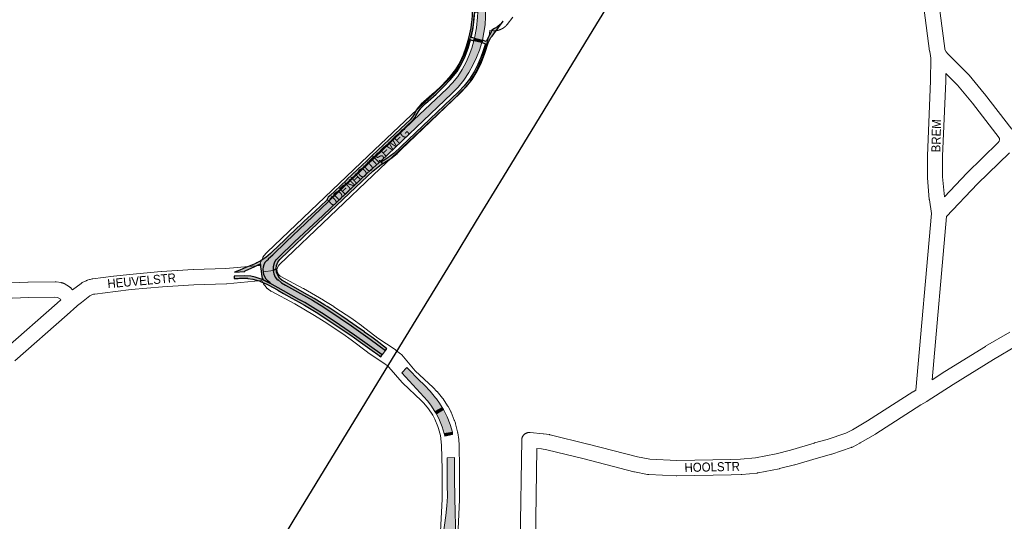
# Paper-space layout 'Layout1' of a CAD drawing. Header units: metres. Extents: x 123097 to 144122, y 392739 to 407589.
# Tile 482 of 510: x 137588 to 138429, y 400750 to 401178. Entities that reach past the tile are written whole.
import ezdxf
from ezdxf.enums import TextEntityAlignment as Align

# ---------------------------------------------------------------- set-up
doc = ezdxf.new("R2010")
doc.units = ezdxf.units.M
doc.header["$MEASUREMENT"] = 0
for name, color, linetype, lineweight in [('gs-anno-wegen algemeen tekst', 7, 'Continuous', 0), ('gs-knt-aanvullende hoofdweg', 7, 'Continuous', 0), ('gs-knt-spoorlijn', 7, 'Continuous', 30), ('gs-knt-wegen algemeen', 7, 'Continuous', 0), ('ir-ARC-asfalt-hoofdwegen-te inspecteren', 5, 'Continuous', 0), ('ir-ARC-fietspaden naastliggend- te inspecteren', 1, 'Continuous', 0)]:
    doc.layers.add(name, color=color, linetype=linetype, lineweight=lineweight)
doc.styles.add('Style-Arial', font='arial.ttf')

psp = doc.layouts.get("Layout1")

# ---------------------------------------------------------------- hatches: boundary and pattern name
at = {"layer": 'ir-ARC-asfalt-hoofdwegen-te inspecteren', "linetype": 'Continuous', "lineweight": 13, "extrusion": (0, 0, -1)}
psp.add_hatch(color=5, dxfattribs=at).paths.add_polyline_path([(-137978.941, 401180.552), (-137977.976, 401171.487), (-137976.32, 401162.522), (-137982.998, 401160.743), (-137984.409, 401167.296), (-137985.328, 401173.937), (-137985.75, 401180.627), (-137985.743, 401185.528), (-137985.739, 401185.656), (-137979.16, 401185.047)], flags=0)
at = {"layer": 'ir-ARC-asfalt-hoofdwegen-te inspecteren', "linetype": 'Continuous', "lineweight": 13}
for points in [[(137952.714, 401119.295), (137924.605, 401092.761), (137905.265, 401074.3), (137890.768, 401060.478), (137894.897, 401056.355), (137896.198, 401057.518), (137956.87, 401115.2), (137962.237, 401120.76), (137967.106, 401126.761), (137971.44, 401133.159), (137975.207, 401139.907), (137978.054, 401146.006), (137980.475, 401152.286), (137982.459, 401158.717), (137975.83, 401160.352), (137973.954, 401154.101), (137971.712, 401147.971), (137969.112, 401141.985), (137965.824, 401135.763), (137961.972, 401129.874), (137957.59, 401124.369)], [(137800.463, 400973.956), (137798.791, 400972.724), (137797.468, 400971.123), (137796.574, 400969.249), (137796.16, 400967.214), (137795.926, 400965.091), (137796.005, 400962.956), (137804.267, 400964.248), (137804.332, 400967.313), (137805.067, 400970.29), (137806.434, 400973.034), (137806.728, 400972.836), (137808.933, 400975.303), (137822.593, 400988.526), (137846.652, 401011.205), (137873.544, 401036.676), (137884.415, 401046.99), (137894.897, 401056.355), (137890.768, 401060.478), (137884.483, 401054.486), (137869.263, 401039.993), (137853.19, 401024.83), (137851.5, 401022.973), (137832.144, 401004.547), (137815.456, 400988.724), (137803.944, 400977.619), (137800.213, 400974.337)], [(137801.789, 400953.558), (137801.492, 400953.201), (137813.286, 400946.782), (137826.387, 400939.509), (137831.284, 400936.752), (137840.548, 400931.222), (137847.162, 400927.038), (137861.118, 400917.685), (137873.857, 400908.893), (137897.572, 400892.18), (137900.306, 400895.967), (137887.257, 400905.567), (137871.289, 400916.885), (137861.549, 400923.536), (137847.591, 400932.738), (137837.912, 400938.677), (137830.319, 400943.028), (137814.766, 400951.535), (137811.394, 400953.723), (137808.326, 400956.321), (137807.954, 400955.983), (137806.123, 400958.442), (137804.874, 400961.242), (137804.267, 400964.248), (137796.005, 400962.956), (137796.396, 400960.856), (137797.09, 400958.836), (137798.364, 400956.83), (137799.944, 400955.055)], [(137918.378, 400881.425), (137914.343, 400876.675), (137933.057, 400856.222), (137936.07, 400852.759), (137938.885, 400849.133), (137942.56, 400843.666), (137948.579, 400847.054), (137946.311, 400850.884), (137943.751, 400854.526), (137942.959, 400855.541), (137938.495, 400861.049), (137933.641, 400866.217), (137931.977, 400867.823), (137930.273, 400869.39)], [(137957.381, 400826.111), (137955.462, 400832.769), (137952.897, 400839.206), (137949.712, 400845.36), (137943.782, 400841.626), (137946.52, 400836.292), (137948.733, 400830.72), (137950.4, 400824.961)]]:
    psp.add_hatch(color=5, dxfattribs=at).paths.add_polyline_path(points, flags=0)
at = {"layer": 'ir-ARC-asfalt-hoofdwegen-te inspecteren', "linetype": 'Continuous', "lineweight": 13, "extrusion": (0, 0, -1)}
psp.add_hatch(color=5, dxfattribs=at).paths.add_polyline_path([(-137959.217, 400804.467, 0.0115408), (-137959.279, 400795.805), (-137959.289, 400790.801), (-137959.276, 400785.801), (-137959.729, 400756.671), (-137960.004, 400747.578), (-137960.472, 400737.676), (-137956.105, 400737.936), (-137956.029, 400740.63, -0.8284212), (-137954.021, 400740.832), (-137953.583, 400738.136), (-137949.422, 400738.452), (-137950.707, 400746.726), (-137951.787, 400755.046), (-137952.579, 400763.29), (-137953.142, 400771.102), (-137953.026, 400781.001), (-137952.91, 400797.064, -0.0131655), (-137952.837, 400804.276)])
at = {"layer": 'ir-ARC-fietspaden naastliggend- te inspecteren', "linetype": 'Continuous', "lineweight": 30, "extrusion": (0, 0, -1)}
for points in [[(-137973.838, 401176.394), (-137973.086, 401171.31), (-137972.101, 401166.265), (-137970.976, 401161.538), (-137972.968, 401161.056), (-137975.83, 401160.352), (-137976.32, 401162.522), (-137973.452, 401163.057), (-137974.877, 401169.615), (-137975.872, 401176.252), (-137976.52, 401185.022), (-137979.16, 401185.047), (-137979.16, 401187.151), (-137976.45, 401187.048), (-137974.409, 401186.925), (-137974.427, 401186.073), (-137974.362, 401182.137), (-137974.05, 401178.212)], [(-137960.213, 401135.905), (-137954.61, 401128.945), (-137948.568, 401122.362), (-137942.113, 401116.184), (-137933.133, 401108.129), (-137934.439, 401106.682), (-137943.58, 401114.81), (-137949.952, 401120.872), (-137955.919, 401127.334), (-137961.456, 401134.168), (-137965.2, 401140.489), (-137968.382, 401147.111), (-137970.978, 401153.984), (-137972.968, 401161.056), (-137970.976, 401161.538), (-137970.86, 401161.052), (-137968.997, 401154.453), (-137966.59, 401148.033), (-137963.655, 401141.835)], [(-137890.4, 401060.845), (-137904.894, 401074.664), (-137924.286, 401093.083), (-137925.412, 401094.64), (-137926.289, 401096.349), (-137928.423, 401099.912), (-137930.449, 401102.776), (-137932.885, 401105.3), (-137934.439, 401106.682), (-137933.133, 401108.129), (-137930.84, 401106.072), (-137928.515, 401103.665), (-137926.542, 401100.961), (-137924.96, 401098.012), (-137923.31, 401095.278), (-137921.211, 401092.871), (-137917.33, 401089.207), (-137913.336, 401085.435), (-137903.47, 401076.119), (-137888.959, 401062.284)], [(-137796.16, 400967.214), (-137796.574, 400969.249), (-137797.468, 400971.123), (-137798.791, 400972.724), (-137800.463, 400973.956), (-137800.213, 400974.337), (-137803.944, 400977.619), (-137815.456, 400988.724), (-137832.144, 401004.547), (-137851.5, 401022.973), (-137853.19, 401024.83), (-137852.861, 401025.184), (-137868.908, 401040.386), (-137884.138, 401054.874), (-137890.4, 401060.845), (-137888.959, 401062.284), (-137884, 401057.556), (-137880.292, 401054.024), (-137876.387, 401050.304), (-137867.379, 401041.724), (-137867.299, 401041.649), (-137861.464, 401036.135), (-137853.047, 401028.18), (-137851.435, 401026.719), (-137849.781, 401024.026), (-137840.181, 401014.902), (-137830.628, 401005.894), (-137828.934, 401004.254), (-137817.826, 400993.74), (-137814.231, 400990.338), (-137803.253, 400979.71), (-137802.029, 400978.589), (-137798.196, 400975.335), (-137793.989, 400972.582), (-137792.231, 400971.607), (-137790.257, 400970.576), (-137789.56, 400970.212), (-137785.368, 400968.277), (-137781.058, 400966.619), (-137775.864, 400964.53), (-137771.418, 400962.672), (-137780.034, 400963.334), (-137780.086, 400963.705), (-137780.373, 400963.945), (-137788.634, 400967.496), (-137792.712, 400969.431), (-137793.1, 400969.499), (-137793.418, 400969.268), (-137793.656, 400966.885), (-137793.777, 400965.883), (-137793.696, 400965.518), (-137794.571, 400958.972), (-137794.577, 400958.927), (-137794.999, 400957.457), (-137795.687, 400956.092), (-137801.492, 400953.201), (-137801.789, 400953.558), (-137799.944, 400955.055), (-137798.364, 400956.83), (-137797.09, 400958.836), (-137796.396, 400960.856), (-137796.005, 400962.956), (-137795.926, 400965.091)], [(-137798.79, 400952.532), (-137800.549, 400951.62), (-137807.907, 400947.538), (-137808.228, 400947.353), (-137813.2, 400944.482), (-137820.224, 400940.602), (-137826.539, 400937.093), (-137831.186, 400934.508), (-137835.328, 400932.102), (-137841.181, 400928.451), (-137845.024, 400926.053), (-137871.835, 400907.936), (-137872.632, 400907.397), (-137876.992, 400904.293), (-137888.808, 400895.881), (-137893.706, 400892.394), (-137896.371, 400890.497), (-137897.256, 400891.742), (-137897.572, 400892.18), (-137873.857, 400908.893), (-137861.118, 400917.685), (-137847.162, 400927.038), (-137840.548, 400931.222), (-137831.284, 400936.752), (-137826.387, 400939.509), (-137813.286, 400946.782), (-137801.492, 400953.201), (-137795.687, 400956.092), (-137792.359, 400957.313), (-137788.963, 400958.33), (-137785.194, 400959.225), (-137780.065, 400959.483), (-137771.073, 400959.247), (-137771.073, 400957.241), (-137774.413, 400957.43), (-137775.493, 400957.491), (-137777.154, 400957.585), (-137781.496, 400957.553), (-137782.311, 400957.477), (-137782.627, 400957.447), (-137787.041, 400956.736), (-137791.355, 400955.565), (-137793.238, 400954.892), (-137793.582, 400954.762)]]:
    psp.add_hatch(color=1, dxfattribs=at).paths.add_polyline_path(points, flags=0)
at = {"layer": 'ir-ARC-fietspaden naastliggend- te inspecteren', "linetype": 'Continuous', "lineweight": 30}
for points in [[(137913.798, 401067.5), (137963.992, 401115.434), (137969.394, 401121.131), (137974.193, 401127.345), (137978.554, 401134.472), (137982.227, 401141.978), (137985.178, 401149.795), (137988.01, 401158.462), (137989.28, 401161.431), (137990.39, 401163.052), (137991.291, 401164.262), (137992.698, 401166.151), (138000.866, 401177.119), (137998.168, 401174.085), (137995.97, 401172.287), (137993.502, 401170.882), (137990.97, 401169.399), (137990.11, 401167.022), (137987.84, 401163.091), (137986.15, 401159.612), (137982.998, 401160.743), (137982.459, 401158.717), (137985.56, 401157.81), (137983.817, 401151.802), (137981.701, 401145.916), (137979.221, 401140.173), (137975.89, 401133.741), (137971.968, 401127.652), (137967.489, 401121.959), (137962.494, 401116.714), (137913.607, 401070.061), (137907.57, 401064.41), (137904.56, 401062), (137901.536, 401059.88), (137898.312, 401057.925), (137896.721, 401057.071), (137897.787, 401055.295), (137898.934, 401055.984), (137904.797, 401059.7), (137910.209, 401064.047)], [(137804.267, 400964.248), (137806.891, 400965.568), (137807.217, 400968.445), (137808.268, 400971.143), (137809.974, 400973.483), (137810.529, 400973.998), (137823.491, 400986.461), (137836.556, 400998.833), (137847.665, 401009.325), (137880.384, 401040.317), (137881.044, 401040.942), (137883.705, 401043.463), (137885.806, 401045.453), (137888.639, 401048.057), (137889.529, 401048.889), (137892.616, 401051.507), (137896.577, 401054.569), (137897.787, 401055.295), (137896.721, 401057.071), (137896.198, 401057.518), (137894.897, 401056.355), (137884.415, 401046.99), (137873.544, 401036.676), (137846.652, 401011.205), (137822.593, 400988.526), (137808.933, 400975.303), (137806.728, 400972.836), (137806.434, 400973.034), (137805.067, 400970.29), (137804.332, 400967.313)], [(137901.216, 400897.594), (137891.986, 400904.601), (137888.655, 400907.13), (137886.079, 400909.054), (137882.419, 400911.601), (137882.212, 400911.745), (137875.137, 400916.67), (137872.349, 400918.61), (137868.628, 400921.158), (137867.533, 400921.908), (137862.919, 400925.067), (137854.389, 400930.75), (137853.51, 400931.335), (137850.533, 400933.319), (137848.518, 400934.593), (137839.401, 400940.239), (137831.231, 400944.9), (137819.587, 400951.234), (137812.219, 400955.587), (137812.002, 400955.739), (137809.862, 400957.655), (137808.24, 400960.026), (137807.231, 400962.716), (137806.891, 400965.568), (137804.267, 400964.248), (137804.874, 400961.242), (137806.123, 400958.442), (137807.954, 400955.983), (137808.326, 400956.321), (137811.394, 400953.723), (137814.766, 400951.535), (137830.319, 400943.028), (137837.912, 400938.677), (137847.591, 400932.738), (137861.549, 400923.536), (137871.289, 400916.885), (137887.257, 400905.567), (137900.306, 400895.967), (137900.736, 400896.557), (137901.396, 400897.457)]]:
    psp.add_hatch(color=1, dxfattribs=at).paths.add_polyline_path(points, flags=0)

# ---------------------------------------------------------------- linework, layer by layer
at = {"layer": 'gs-knt-aanvullende hoofdweg', "color": 7, "linetype": 'Continuous', "flags": 128}
for points in [[(137792.986, 400968.401), (137793.406, 400970.397), (137793.489, 400970.75), (137793.589, 400971.098), (137793.706, 400971.441), (137793.839, 400971.779), (137793.988, 400972.109), (137795.42, 400975.084), (137795.586, 400975.407), (137795.766, 400975.722), (137795.962, 400976.028), (137796.172, 400976.324), (137796.397, 400976.61), (137798.5, 400979.156), (137798.694, 400979.382), (137798.761, 400979.453), (137798.794, 400979.492), (137798.831, 400979.529), (137798.897, 400979.6), (137799.109, 400979.809), (137885.416, 401062.067), (137885.442, 401062.092), (137948.437, 401121.557), (137955.627, 401128.746), (137960.127, 401134.028), (137962.101, 401137.256), (137964.096, 401140.869), (137967.74, 401148.641), (137969.212, 401152.409), (137972.517, 401162.841), (137973.542, 401166.077), (137974.311, 401169.243), (137975.314, 401175.231), (137975.458, 401176.764), (137975.758, 401181.958)], [(137989.512, 401169.076), (137989.08, 401166.493), (137989.03, 401166.226), (137988.971, 401165.961), (137988.077, 401162.281), (137988.012, 401162.032), (137987.938, 401161.786), (137986.836, 401158.305), (137983.456, 401147.638), (137983.378, 401147.404), (137983.292, 401147.174), (137981.64, 401142.944), (137981.546, 401142.715), (137981.445, 401142.489), (137977.59, 401134.267), (137977.481, 401134.045), (137977.364, 401133.826), (137975.169, 401129.851), (137975.003, 401129.564), (137972.635, 401125.69), (137972.476, 401125.442), (137972.421, 401125.361), (137972.308, 401125.2), (137972.19, 401125.042), (137972.13, 401124.964), (137971.944, 401124.737), (137966.865, 401118.776), (137966.667, 401118.552), (137966.459, 401118.336), (137958.981, 401110.859), (137958.826, 401110.709), (137895.765, 401051.182), (137809.795, 400969.245), (137808.558, 400967.748), (137807.917, 400966.416), (137807.608, 400964.944), (137807.645, 400963.603), (137808.036, 400962.151), (137808.749, 400960.859), (137809.908, 400959.605), (137810.219, 400959.372), (137830.04, 400948.844), (137830.298, 400948.701), (137847.426, 400938.722), (137847.62, 400938.605), (137856.03, 400933.358), (137856.218, 400933.236), (137872.396, 400922.46), (137872.602, 400922.318), (137879.801, 400917.166), (137880.006, 400917.015), (137893.844, 400906.386), (137908.481, 400896.635), (137908.717, 400896.471), (137908.948, 400896.298), (137910.918, 400894.754)], [(137901.671, 400882.919), (137899.913, 400884.295), (137885.306, 400894.026), (137885.098, 400894.17), (137884.895, 400894.32), (137870.957, 400905.025), (137863.964, 400910.029), (137847.985, 400920.674), (137839.766, 400925.801), (137822.864, 400935.649), (137802.659, 400946.381), (137802.405, 400946.522), (137802.322, 400946.571), (137802.157, 400946.673), (137801.995, 400946.779), (137801.915, 400946.833), (137801.679, 400947.003), (137800.355, 400947.995), (137800.087, 400948.205), (137799.829, 400948.428), (137799.581, 400948.662), (137799.344, 400948.907), (137797.102, 400951.332), (137796.862, 400951.604), (137796.635, 400951.888), (137796.423, 400952.182), (137796.225, 400952.486), (137796.042, 400952.799), (137794.567, 400955.471)], [(137910.918, 400894.754), (137910.921, 400894.752), (137910.924, 400894.75)], [(137910.918, 400894.754), (137910.921, 400894.752), (137910.924, 400894.75)], [(137910.924, 400894.75), (137910.928, 400894.746), (137910.936, 400894.74), (137913.046, 400893.096), (137913.281, 400892.905), (137913.338, 400892.856), (137913.393, 400892.807), (137913.507, 400892.706), (137913.573, 400892.643), (137913.617, 400892.603), (137913.66, 400892.559), (137913.726, 400892.497), (137913.884, 400892.335), (137913.906, 400892.31), (137913.935, 400892.279), (137914.136, 400892.055), (137925.758, 400878.472), (137941.008, 400864.1), (137941.173, 400863.94), (137943.921, 400861.185), (137944.148, 400860.948), (137944.364, 400860.701), (137948.918, 400855.26), (137949.095, 400855.041), (137949.18, 400854.928), (137949.208, 400854.889), (137949.264, 400854.814), (137949.423, 400854.582), (137953.337, 400848.664), (137953.525, 400848.363), (137953.7, 400848.054), (137955.963, 400843.807), (137956.076, 400843.586), (137956.112, 400843.509), (137956.129, 400843.473), (137956.146, 400843.437), (137956.182, 400843.361), (137956.28, 400843.133), (137959.049, 400836.404), (137959.134, 400836.189), (137959.212, 400835.972), (137959.931, 400833.864), (137960.027, 400833.561), (137960.11, 400833.254), (137961.826, 400826.365), (137961.885, 400826.113), (137961.91, 400825.986), (137961.918, 400825.944), (137961.934, 400825.859), (137961.975, 400825.603), (137962.81, 400819.709), (137962.844, 400819.429), (137962.868, 400819.147), (137963.1, 400815.604), (137963.114, 400815.3), (137963.622, 400794.886), (137963.624, 400794.681), (137963.562, 400768.577), (137963.554, 400768.252), (137961.28, 400718.585)], [(137901.689, 400882.904), (137901.682, 400882.91), (137901.674, 400882.916), (137901.671, 400882.919)], [(137901.689, 400882.904), (137901.682, 400882.91), (137901.674, 400882.916), (137901.671, 400882.919)], [(137946.531, 400724.849), (137948.542, 400768.776), (137948.604, 400794.614), (137948.102, 400814.774), (137947.899, 400817.883), (137947.158, 400823.112), (137945.613, 400829.315), (137945.071, 400830.902), (137942.532, 400837.072), (137940.611, 400840.677), (137937.128, 400845.945), (137933.057, 400850.809), (137930.622, 400853.249), (137915.163, 400867.818), (137914.971, 400868.005), (137914.909, 400868.071), (137914.878, 400868.102), (137914.849, 400868.133), (137914.786, 400868.2), (137914.608, 400868.4), (137903.216, 400881.714), (137901.689, 400882.904)]]:
    psp.add_lwpolyline(points, dxfattribs=at)
at = {"layer": 'gs-knt-spoorlijn', "color": 7, "linetype": 'Continuous', "flags": 128}
psp.add_lwpolyline([(137774.533, 400671.148), (137821.374, 400749.994), (137883.438, 400851.674), (137912.535, 400899.113), (137956.669, 400971.304), (137978.112, 401006.558), (138001.083, 401044.015), (138080.916, 401174.727), (138154.612, 401295.1), (138181.132, 401338.462), (138209.188, 401384.544), (138261.486, 401470.035), (138286.625, 401511.087), (138310.143, 401549.489), (138328.275, 401579.322), (138366.898, 401642.445), (138396.47, 401690.502), (138417.243, 401723.17), (138441.088, 401758.515)], dxfattribs=at)
at = {"layer": 'gs-knt-wegen algemeen', "color": 7, "linetype": 'Continuous', "flags": 128}
for points in [[(138354.376, 401332.89), (138377.928, 401153.612), (138378.088, 401152.952), (138379.154, 401150.912), (138380.609, 401149.057), (138398.338, 401131.394), (138398.552, 401131.17), (138398.756, 401130.936), (138411.721, 401115.289), (138411.872, 401115.099), (138435.135, 401084.797)], [(138353.219, 400862.01), (138366.659, 401012.812), (138364.834, 401024.383), (138364.803, 401024.609), (138364.779, 401024.835), (138363.175, 401043.347), (138363.157, 401043.623), (138363.151, 401043.899), (138363.125, 401061.805), (138363.131, 401062.087), (138365.824, 401126.161), (138366.213, 401145.422), (138365.568, 401149.339), (138365.194, 401150.876), (138365.142, 401151.104), (138365.099, 401151.335), (138365.064, 401151.567), (138341.767, 401328.912)], [(138009.104, 401180.337), (138004.228, 401174.243), (138004.164, 401174.164), (138004.1, 401174.085), (138004.035, 401174.007), (138003.971, 401173.93), (138003.905, 401173.852), (138003.838, 401173.776), (138003.771, 401173.699), (138003.704, 401173.624), (138003.636, 401173.549), (138003.568, 401173.474), (138003.499, 401173.399), (138003.43, 401173.326), (138003.359, 401173.252), (138003.289, 401173.179), (138003.218, 401173.107), (138003.147, 401173.035), (138003.075, 401172.964), (138003.002, 401172.893), (138002.929, 401172.822), (138002.856, 401172.753), (138002.782, 401172.683), (138002.707, 401172.614), (138002.632, 401172.546), (138002.557, 401172.479), (138002.481, 401172.411), (138002.404, 401172.345), (138002.327, 401172.278), (138002.251, 401172.213), (138002.173, 401172.148), (138002.094, 401172.083), (138002.016, 401172.019), (138001.937, 401171.956), (138001.857, 401171.893), (138001.777, 401171.83), (138001.697, 401171.769), (138001.617, 401171.708), (138001.535, 401171.647), (138001.453, 401171.587), (138001.371, 401171.527), (138001.289, 401171.469), (138001.206, 401171.41), (138001.122, 401171.352), (138001.039, 401171.295), (138000.955, 401171.239), (138000.87, 401171.183), (138000.785, 401171.127), (138000.7, 401171.072), (138000.615, 401171.019), (138000.528, 401170.965), (138000.442, 401170.912), (138000.355, 401170.859), (138000.268, 401170.808), (138000.181, 401170.756), (138000.093, 401170.706), (138000.004, 401170.656), (137999.916, 401170.607), (137999.827, 401170.558), (137999.738, 401170.51), (137999.648, 401170.462), (137999.559, 401170.416), (137999.468, 401170.369), (137999.377, 401170.323), (137999.286, 401170.278), (137999.196, 401170.234), (137999.104, 401170.191), (137999.012, 401170.148), (137998.92, 401170.105), (137998.828, 401170.064), (137998.735, 401170.022), (137998.642, 401169.982), (137998.549, 401169.942), (137998.456, 401169.903), (137998.362, 401169.865), (137998.268, 401169.827), (137998.173, 401169.789), (137998.079, 401169.753), (137997.984, 401169.717), (137997.889, 401169.682), (137997.793, 401169.647), (137997.698, 401169.614), (137997.602, 401169.58), (137997.506, 401169.548), (137997.41, 401169.516), (137997.314, 401169.485), (137997.217, 401169.454), (137997.12, 401169.424), (137997.023, 401169.395), (137996.926, 401169.367), (137996.828, 401169.339), (137996.73, 401169.312), (137996.632, 401169.286), (137996.535, 401169.26), (137996.436, 401169.235), (137996.338, 401169.21), (137996.239, 401169.187), (137996.141, 401169.164), (137996.042, 401169.142), (137995.942, 401169.12), (137995.843, 401169.099), (137995.745, 401169.079), (137995.645, 401169.059), (137995.545, 401169.04), (137995.445, 401169.022), (137995.346, 401169.005), (137995.246, 401168.988), (137995.145, 401168.972), (137995.045, 401168.957), (137994.945, 401168.942), (137994.845, 401168.928), (137994.744, 401168.915), (137994.643, 401168.903), (137994.543, 401168.891), (137994.442, 401168.88), (137994.341, 401168.869), (137994.24, 401168.86), (137994.14, 401168.851), (137994.038, 401168.842), (137993.937, 401168.835), (137993.836, 401168.828), (137993.735, 401168.822), (137993.634, 401168.816), (137993.532, 401168.812), (137993.431, 401168.808), (137993.33, 401168.804), (137993.229, 401168.802), (137993.127, 401168.8), (137993.025, 401168.798), (137992.925, 401168.798), (137992.651, 401168.803), (137992.605, 401168.805), (137992.337, 401168.824), (137989.512, 401169.076)], [(138376.171, 401044.192), (138377.648, 401027.148), (138396.702, 401047.198), (138396.871, 401047.369), (138423.659, 401073.545), (138424.385, 401074.559), (138424.744, 401075.594), (138424.611, 401076.923), (138424.546, 401077.12), (138424.421, 401077.371), (138401.618, 401107.075), (138388.928, 401122.389), (138378.971, 401132.31), (138378.84, 401125.826), (138378.835, 401125.685), (138376.145, 401061.682), (138376.17, 401044.199), (138376.171, 401044.196), (138376.171, 401044.192)], [(138433.168, 401064.633), (138406.057, 401038.141), (138379.497, 401010.194), (138367.073, 400870.801)], [(137633.01, 400947.511), (137640.243, 400953.1), (137640.497, 400953.287), (137640.76, 400953.461), (137641.031, 400953.622), (137641.309, 400953.77), (137644.6, 400955.418), (137644.839, 400955.532), (137645.083, 400955.636), (137645.331, 400955.73), (137645.582, 400955.813), (137647.341, 400956.36), (137647.567, 400956.426), (137647.796, 400956.484), (137648.027, 400956.533), (137649.836, 400956.887), (137650.04, 400956.923), (137650.245, 400956.953), (137668.009, 400959.259), (137668.12, 400959.272), (137681.589, 400960.786), (137681.732, 400960.801), (137708.73, 400963.232), (137708.873, 400963.243), (137722.397, 400964.16), (137722.493, 400964.166), (137736.028, 400964.883), (137736.161, 400964.889), (137763.868, 400965.789), (137792.986, 400968.401)], [(137574.332, 400953.387), (137594.837, 400954.092), (137594.965, 400954.095), (137618.108, 400954.436), (137618.36, 400954.435), (137618.611, 400954.424), (137618.862, 400954.404), (137619.112, 400954.373), (137623.342, 400953.777), (137623.627, 400953.731), (137623.909, 400953.672), (137624.189, 400953.6), (137624.465, 400953.516), (137624.737, 400953.42), (137625.005, 400953.312), (137625.267, 400953.192), (137625.524, 400953.061), (137625.775, 400952.918), (137630.235, 400950.251), (137630.495, 400950.087), (137630.747, 400949.911), (137630.99, 400949.724), (137631.224, 400949.525), (137631.449, 400949.315), (137631.663, 400949.095), (137631.867, 400948.865), (137633.01, 400947.511)], [(137794.567, 400955.471), (137764.847, 400952.804), (137764.662, 400952.79), (137764.476, 400952.781), (137736.65, 400951.878), (137723.229, 400951.167), (137709.826, 400950.258), (137682.972, 400947.84), (137669.63, 400946.34), (137652.127, 400944.068), (137650.869, 400943.822), (137649.955, 400943.538), (137647.704, 400942.411), (137640.516, 400936.857)], [(137623.114, 400939.051), (137622.621, 400939.634), (137620.223, 400941.068), (137617.795, 400941.41), (137595.221, 400941.078), (137574.55, 400940.367), (137574.32, 400940.363), (137574.091, 400940.367), (137557.173, 400940.978), (137557.103, 400940.981), (137538.473, 400941.856), (137483.588, 400943.746), (137442.801, 400944.596), (137327.748, 400942.757), (137327.537, 400942.757), (137327.326, 400942.764), (137323.565, 400942.948), (137320.278, 400942.504), (137319.037, 400942.158), (137315.995, 400940.839), (137313.308, 400939.032), (137311.543, 400937.374), (137308.269, 400933.44)], [(137575.046, 400896.9), (137619.801, 400936.145), (137623.114, 400939.051)], [(137640.516, 400936.857), (137637.268, 400934.239), (137637.26, 400934.23), (137637.051, 400933.995), (137636.83, 400933.772), (137636.598, 400933.558), (137628.385, 400926.356), (137583.579, 400887.065)], [(138367.073, 400870.801), (138377.997, 400877.896), (138378.128, 400877.978), (138412.74, 400899.304), (138412.888, 400899.393), (138433.647, 400911.438)], [(138015.252, 400732.319), (138016.634, 400819.437), (138016.646, 400819.752), (138016.674, 400820.066), (138016.717, 400820.379), (138016.776, 400820.689), (138016.849, 400820.995), (138016.936, 400821.298), (138017.039, 400821.596), (138017.155, 400821.889), (138017.286, 400822.176), (138017.431, 400822.456), (138017.588, 400822.729), (138017.759, 400822.994), (138017.943, 400823.251), (138018.139, 400823.498), (138018.346, 400823.735), (138018.565, 400823.962), (138018.794, 400824.178), (138019.034, 400824.383), (138019.283, 400824.576), (138019.542, 400824.757), (138019.808, 400824.925), (138020.083, 400825.08), (138020.365, 400825.221), (138020.653, 400825.349), (138020.947, 400825.463), (138021.247, 400825.562), (138021.55, 400825.646), (138021.858, 400825.716), (138022.168, 400825.771), (138022.481, 400825.81), (138022.795, 400825.835), (138023.111, 400825.844), (138023.426, 400825.838), (138023.74, 400825.817), (138034.884, 400824.79), (138035.089, 400824.767), (138035.292, 400824.739), (138040.276, 400823.96), (138040.547, 400823.912), (138040.815, 400823.852), (138073.201, 400815.943), (138073.285, 400815.922), (138115.59, 400804.99), (138126.18, 400802.897), (138149.048, 400801.786), (138195.235, 400802.675), (138203.487, 400802.949), (138216.293, 400804.148), (138233.92, 400807.622), (138246.268, 400810.711), (138266.453, 400816.795), (138266.664, 400816.855), (138277.632, 400819.762), (138293.472, 400825.109), (138299.16, 400828.167), (138312.067, 400835.649), (138350.585, 400860.486), (138350.725, 400860.574), (138350.867, 400860.658), (138353.219, 400862.01)]]:
    psp.add_lwpolyline(points, dxfattribs=at)
psp.add_lwpolyline([(138439.895, 400900.01), (138419.497, 400888.174), (138385.024, 400866.934), (138362.948, 400852.597), (138362.648, 400852.414), (138357.502, 400849.454), (138318.993, 400824.623), (138318.73, 400824.462), (138305.6, 400816.851), (138305.418, 400816.749), (138299.156, 400813.382), (138298.913, 400813.258), (138298.665, 400813.144), (138298.412, 400813.041), (138298.155, 400812.948), (138281.594, 400807.358), (138281.591, 400807.357), (138281.587, 400807.356), (138281.385, 400807.291), (138281.177, 400807.232), (138270.106, 400804.297), (138249.877, 400798.2), (138249.578, 400798.118), (138236.92, 400794.951), (138236.76, 400794.914), (138236.599, 400794.88), (138218.487, 400791.31), (138218.271, 400791.271), (138218.053, 400791.239), (138217.835, 400791.215), (138204.506, 400789.967), (138204.311, 400789.952), (138204.115, 400789.943), (138195.622, 400789.661), (138195.531, 400789.658), (138149.078, 400788.764), (138148.858, 400788.764), (138148.637, 400788.771), (138125.071, 400789.916), (138124.754, 400789.939), (138124.438, 400789.978), (138124.125, 400790.031), (138112.881, 400792.254), (138112.697, 400792.293), (138112.514, 400792.337), (138070.069, 400803.305), (138037.994, 400811.139), (138033.485, 400811.843), (138029.541, 400812.207), (138028.27, 400732.113, -0.3545097)], format="xyb", dxfattribs=at)
at = {"layer": 'ir-ARC-asfalt-hoofdwegen-te inspecteren', "color": 5, "linetype": 'Continuous', "lineweight": 13}
for points in [[(137978.941, 401180.552), (137977.976, 401171.487), (137976.32, 401162.522), (137982.998, 401160.743), (137984.409, 401167.296), (137985.328, 401173.937), (137985.75, 401180.627), (137985.743, 401185.528), (137985.739, 401185.656), (137979.16, 401185.047)], [(137952.714, 401119.295), (137924.605, 401092.761), (137905.265, 401074.3), (137890.768, 401060.478), (137894.897, 401056.355), (137896.198, 401057.518), (137956.87, 401115.2), (137962.237, 401120.76), (137967.106, 401126.761), (137971.44, 401133.159), (137975.207, 401139.907), (137978.054, 401146.006), (137980.475, 401152.286), (137982.459, 401158.717), (137975.83, 401160.352), (137973.954, 401154.101), (137971.712, 401147.971), (137969.112, 401141.985), (137965.824, 401135.763), (137961.972, 401129.874), (137957.59, 401124.369)], [(137982.459, 401158.717), (137982.998, 401160.743), (137976.32, 401162.522), (137975.83, 401160.352)], [(137800.463, 400973.956), (137798.791, 400972.724), (137797.468, 400971.123), (137796.574, 400969.249), (137796.16, 400967.214), (137795.926, 400965.091), (137796.005, 400962.956), (137804.267, 400964.248), (137804.332, 400967.313), (137805.067, 400970.29), (137806.434, 400973.034), (137806.728, 400972.836), (137808.933, 400975.303), (137822.593, 400988.526), (137846.652, 401011.205), (137873.544, 401036.676), (137884.415, 401046.99), (137894.897, 401056.355), (137890.768, 401060.478), (137884.483, 401054.486), (137869.263, 401039.993), (137853.19, 401024.83), (137851.5, 401022.973), (137832.144, 401004.547), (137815.456, 400988.724), (137803.944, 400977.619), (137800.213, 400974.337)], [(137801.789, 400953.558), (137801.492, 400953.201), (137813.286, 400946.782), (137826.387, 400939.509), (137831.284, 400936.752), (137840.548, 400931.222), (137847.162, 400927.038), (137861.118, 400917.685), (137873.857, 400908.893), (137897.572, 400892.18), (137900.306, 400895.967), (137887.257, 400905.567), (137871.289, 400916.885), (137861.549, 400923.536), (137847.591, 400932.738), (137837.912, 400938.677), (137830.319, 400943.028), (137814.766, 400951.535), (137811.394, 400953.723), (137808.326, 400956.321), (137807.954, 400955.983), (137806.123, 400958.442), (137804.874, 400961.242), (137804.267, 400964.248), (137796.005, 400962.956), (137796.396, 400960.856), (137797.09, 400958.836), (137798.364, 400956.83), (137799.944, 400955.055)], [(137918.378, 400881.425), (137914.343, 400876.675), (137933.057, 400856.222), (137936.07, 400852.759), (137938.885, 400849.133), (137942.56, 400843.666), (137948.579, 400847.054), (137946.311, 400850.884), (137943.751, 400854.526), (137942.959, 400855.541), (137938.495, 400861.049), (137933.641, 400866.217), (137931.977, 400867.823), (137930.273, 400869.39)], [(137942.56, 400843.666), (137943.782, 400841.626), (137949.712, 400845.36), (137948.579, 400847.054)], [(137957.381, 400826.111), (137955.462, 400832.769), (137952.897, 400839.206), (137949.712, 400845.36), (137943.782, 400841.626), (137946.52, 400836.292), (137948.733, 400830.72), (137950.4, 400824.961)], [(137950.4, 400824.961), (137950.91, 400822.776), (137957.61, 400824.051), (137957.381, 400826.111)]]:
    psp.add_lwpolyline(points, close=True, dxfattribs=at)
psp.add_lwpolyline([(137959.217, 400804.467, -0.0115408), (137959.279, 400795.805), (137959.289, 400790.801), (137959.276, 400785.801), (137959.729, 400756.671), (137960.004, 400747.578), (137960.472, 400737.676), (137956.105, 400737.936), (137956.029, 400740.63, 0.8284212), (137954.021, 400740.832), (137953.583, 400738.136), (137949.422, 400738.452), (137950.707, 400746.726), (137951.787, 400755.046), (137952.579, 400763.29), (137953.142, 400771.102), (137953.026, 400781.001), (137952.91, 400797.064, 0.0131655), (137952.837, 400804.276)], format="xyb", close=True, dxfattribs=at)
psp.add_solid([(137982.459, 401158.717), (137982.998, 401160.743), (137975.83, 401160.352), (137976.32, 401162.522)], dxfattribs=at)
at = {"layer": 'ir-ARC-asfalt-hoofdwegen-te inspecteren', "color": 5, "linetype": 'Continuous', "lineweight": 13, "extrusion": (0, 0, -1)}
for points in [[(-137942.56, 400843.666), (-137943.782, 400841.626), (-137948.579, 400847.054), (-137949.712, 400845.36)], [(-137950.4, 400824.961), (-137950.91, 400822.776), (-137957.381, 400826.111), (-137957.61, 400824.051)]]:
    psp.add_solid(points, dxfattribs=at)
at = {"layer": 'ir-ARC-fietspaden naastliggend- te inspecteren', "color": 1, "linetype": 'Continuous', "lineweight": 30}
for points in [[(137973.838, 401176.394), (137973.086, 401171.31), (137972.101, 401166.265), (137970.976, 401161.538), (137972.968, 401161.056), (137975.83, 401160.352), (137976.32, 401162.522), (137973.452, 401163.057), (137974.877, 401169.615), (137975.872, 401176.252), (137976.52, 401185.022), (137979.16, 401185.047), (137979.16, 401187.151), (137976.45, 401187.048), (137974.409, 401186.925), (137974.427, 401186.073), (137974.362, 401182.137), (137974.05, 401178.212)], [(137913.798, 401067.5), (137963.992, 401115.434), (137969.394, 401121.131), (137974.193, 401127.345), (137978.554, 401134.472), (137982.227, 401141.978), (137985.178, 401149.795), (137988.01, 401158.462), (137989.28, 401161.431), (137990.39, 401163.052), (137991.291, 401164.262), (137992.698, 401166.151), (138000.866, 401177.119), (137998.168, 401174.085), (137995.97, 401172.287), (137993.502, 401170.882), (137990.97, 401169.399), (137990.11, 401167.022), (137987.84, 401163.091), (137986.15, 401159.612), (137982.998, 401160.743), (137982.459, 401158.717), (137985.56, 401157.81), (137983.817, 401151.802), (137981.701, 401145.916), (137979.221, 401140.173), (137975.89, 401133.741), (137971.968, 401127.652), (137967.489, 401121.959), (137962.494, 401116.714), (137913.607, 401070.061), (137907.57, 401064.41), (137904.56, 401062), (137901.536, 401059.88), (137898.312, 401057.925), (137896.721, 401057.071), (137897.787, 401055.295), (137898.934, 401055.984), (137904.797, 401059.7), (137910.209, 401064.047)], [(137960.213, 401135.905), (137954.61, 401128.945), (137948.568, 401122.362), (137942.113, 401116.184), (137933.133, 401108.129), (137934.439, 401106.682), (137943.58, 401114.81), (137949.952, 401120.872), (137955.919, 401127.334), (137961.456, 401134.168), (137965.2, 401140.489), (137968.382, 401147.111), (137970.978, 401153.984), (137972.968, 401161.056), (137970.976, 401161.538), (137970.86, 401161.052), (137968.997, 401154.453), (137966.59, 401148.033), (137963.655, 401141.835)], [(137890.4, 401060.845), (137904.894, 401074.664), (137924.286, 401093.083), (137925.412, 401094.64), (137926.289, 401096.349), (137928.423, 401099.912), (137930.449, 401102.776), (137932.885, 401105.3), (137934.439, 401106.682), (137933.133, 401108.129), (137930.84, 401106.072), (137928.515, 401103.665), (137926.542, 401100.961), (137924.96, 401098.012), (137923.31, 401095.278), (137921.211, 401092.871), (137917.33, 401089.207), (137913.336, 401085.435), (137903.47, 401076.119), (137888.959, 401062.284)], [(137796.16, 400967.214), (137796.574, 400969.249), (137797.468, 400971.123), (137798.791, 400972.724), (137800.463, 400973.956), (137800.213, 400974.337), (137803.944, 400977.619), (137815.456, 400988.724), (137832.144, 401004.547), (137851.5, 401022.973), (137853.19, 401024.83), (137852.861, 401025.184), (137868.908, 401040.386), (137884.138, 401054.874), (137890.4, 401060.845), (137888.959, 401062.284), (137884, 401057.556), (137880.292, 401054.024), (137876.387, 401050.304), (137867.379, 401041.724), (137867.299, 401041.649), (137861.464, 401036.135), (137853.047, 401028.18), (137851.435, 401026.719), (137849.781, 401024.026), (137840.181, 401014.902), (137830.628, 401005.894), (137828.934, 401004.254), (137817.826, 400993.74), (137814.231, 400990.338), (137803.253, 400979.71), (137802.029, 400978.589), (137798.196, 400975.335), (137793.989, 400972.582), (137792.231, 400971.607), (137790.257, 400970.576), (137789.56, 400970.212), (137785.368, 400968.277), (137781.058, 400966.619), (137775.864, 400964.53), (137771.418, 400962.672), (137780.034, 400963.334), (137780.086, 400963.705), (137780.373, 400963.945), (137788.634, 400967.496), (137792.712, 400969.431), (137793.1, 400969.499), (137793.418, 400969.268), (137793.656, 400966.885), (137793.777, 400965.883), (137793.696, 400965.518), (137794.571, 400958.972), (137794.577, 400958.927), (137794.999, 400957.457), (137795.687, 400956.092), (137801.492, 400953.201), (137801.789, 400953.558), (137799.944, 400955.055), (137798.364, 400956.83), (137797.09, 400958.836), (137796.396, 400960.856), (137796.005, 400962.956), (137795.926, 400965.091)], [(137804.267, 400964.248), (137806.891, 400965.568), (137807.217, 400968.445), (137808.268, 400971.143), (137809.974, 400973.483), (137810.529, 400973.998), (137823.491, 400986.461), (137836.556, 400998.833), (137847.665, 401009.325), (137880.384, 401040.317), (137881.044, 401040.942), (137883.705, 401043.463), (137885.806, 401045.453), (137888.639, 401048.057), (137889.529, 401048.889), (137892.616, 401051.507), (137896.577, 401054.569), (137897.787, 401055.295), (137896.721, 401057.071), (137896.198, 401057.518), (137894.897, 401056.355), (137884.415, 401046.99), (137873.544, 401036.676), (137846.652, 401011.205), (137822.593, 400988.526), (137808.933, 400975.303), (137806.728, 400972.836), (137806.434, 400973.034), (137805.067, 400970.29), (137804.332, 400967.313)], [(137901.216, 400897.594), (137891.986, 400904.601), (137888.655, 400907.13), (137886.079, 400909.054), (137882.419, 400911.601), (137882.212, 400911.745), (137875.137, 400916.67), (137872.349, 400918.61), (137868.628, 400921.158), (137867.533, 400921.908), (137862.919, 400925.067), (137854.389, 400930.75), (137853.51, 400931.335), (137850.533, 400933.319), (137848.518, 400934.593), (137839.401, 400940.239), (137831.231, 400944.9), (137819.587, 400951.234), (137812.219, 400955.587), (137812.002, 400955.739), (137809.862, 400957.655), (137808.24, 400960.026), (137807.231, 400962.716), (137806.891, 400965.568), (137804.267, 400964.248), (137804.874, 400961.242), (137806.123, 400958.442), (137807.954, 400955.983), (137808.326, 400956.321), (137811.394, 400953.723), (137814.766, 400951.535), (137830.319, 400943.028), (137837.912, 400938.677), (137847.591, 400932.738), (137861.549, 400923.536), (137871.289, 400916.885), (137887.257, 400905.567), (137900.306, 400895.967), (137900.736, 400896.557), (137901.396, 400897.457)], [(137798.79, 400952.532), (137800.549, 400951.62), (137807.907, 400947.538), (137808.228, 400947.353), (137813.2, 400944.482), (137820.224, 400940.602), (137826.539, 400937.093), (137831.186, 400934.508), (137835.328, 400932.102), (137841.181, 400928.451), (137845.024, 400926.053), (137871.835, 400907.936), (137872.632, 400907.397), (137876.992, 400904.293), (137888.808, 400895.881), (137893.706, 400892.394), (137896.371, 400890.497), (137897.256, 400891.742), (137897.572, 400892.18), (137873.857, 400908.893), (137861.118, 400917.685), (137847.162, 400927.038), (137840.548, 400931.222), (137831.284, 400936.752), (137826.387, 400939.509), (137813.286, 400946.782), (137801.492, 400953.201), (137795.687, 400956.092), (137792.359, 400957.313), (137788.963, 400958.33), (137785.194, 400959.225), (137780.065, 400959.483), (137771.073, 400959.247), (137771.073, 400957.241), (137774.413, 400957.43), (137775.493, 400957.491), (137777.154, 400957.585), (137781.496, 400957.553), (137782.311, 400957.477), (137782.627, 400957.447), (137787.041, 400956.736), (137791.355, 400955.565), (137793.238, 400954.892), (137793.582, 400954.762)]]:
    psp.add_lwpolyline(points, close=True, dxfattribs=at)

# ---------------------------------------------------------------- texts
at = {"layer": 'gs-anno-wegen algemeen tekst', "color": 7, "style": 'Style-Arial', "width": 0.909091}
for s, rotation, p in [('BREM', 88.661867, (138370.658, 401079.157)), ('UDENHOUTSEWEG', 43.213, (137885.812, 401052.522)), ('HOOLSTR', 1.2606, (138179.311, 400796.427))]:
    psp.add_text(s, height=7.7, rotation=rotation, dxfattribs=at).set_placement(p, align=Align.MIDDLE_CENTER)
at = {"layer": 'gs-anno-wegen algemeen tekst', "color": 7, "linetype": 'Continuous', "style": 'Style-Arial', "width": 0.909091}
psp.add_text('HEUVELSTR', height=7.7, rotation=5.131325, dxfattribs=at).set_placement((137692.007, 400955.437), align=Align.MIDDLE_CENTER)

doc.saveas('drawing.dxf')
